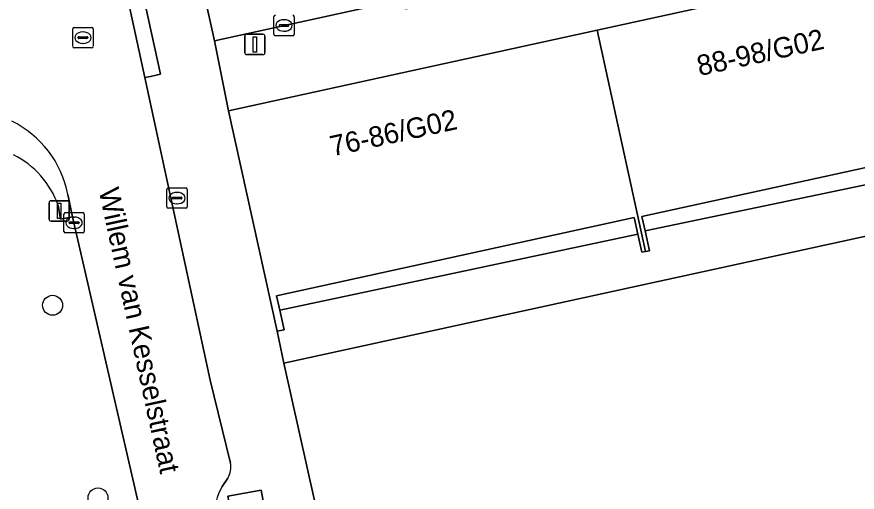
# Model space of a CAD drawing. Extents: x 160030 to 160839, y 385325 to 386450.
# Drawn here: x 160669.44 to 160710.58, y 385707.05 to 385730.36 of the extents above; entities that cross this region are included whole.
import ezdxf

# ---------------------------------------------------------------- set-up
doc = ezdxf.new("R2010")
doc.units = 0
for name, color, linetype in [('IMGEO_Boom', 7, 'Continuous'), ('IMGEO_Groenvoorziening', 7, 'Continuous'), ('IMGEO_Kolk', 7, 'Continuous'), ('IMGEO_Lichtmast', 7, 'Continuous'), ('IMGEO_Openbare_ruimte_label', 7, 'Continuous'), ('IMGEO_Pand', 7, 'Continuous'), ('IMGEO_Pand_nummerreeks', 7, 'Continuous'), ('IMGEO_Rijbaan_lokaal_open', 7, 'Continuous'), ('IMGEO_Rioolput', 7, 'Continuous'), ('IMGEO_Voetpad_gesloten', 7, 'Continuous'), ('IMGEO_Voetpad_open', 7, 'Continuous')]:
    doc.layers.add(name, color=color, linetype=linetype)

msp = doc.modelspace()

# ---------------------------------------------------------------- linework, layer by layer
at = {"layer": 'IMGEO_Boom'}
for centre in [(160671.189, 385716.215), (160673.412, 385706.775)]:
    msp.add_circle(centre, 0.489, dxfattribs=at)
at = {"layer": 'IMGEO_Groenvoorziening'}
for points in [[(160692.533, 385701.29), (160739.614, 385711.868), (160740.697, 385706.808), (160741.718, 385702.039), (160741.772, 385701.797), (160746.478, 385702.821), (160741.383, 385726.239), (160736.6, 385725.195), (160682.511, 385713.385), (160686.606, 385695.006), (160692.066, 385696.105)], [(160675.452, 385706.265), (160672.767, 385717.917), (160672.236, 385720.257), (160672.168, 385720.553), (160671.575, 385720.435), (160671.465, 385721.107)]]:
    msp.add_lwpolyline(points, dxfattribs=at)
msp.add_arc((160667.288, 385719.636), 4.429, 19.4046, 63.3833, dxfattribs=at)
at = {"layer": 'IMGEO_Kolk'}
for p, q in [((160682.02, 385729.504), (160682.02, 385730.356)), ((160683.021, 385730.356), (160683.021, 385729.504)), ((160682.279, 385729.924), (160682.279, 385729.936)), ((160682.322, 385729.973), (160682.72, 385729.973)), ((160682.508, 385730.21), (160682.533, 385730.21)), ((160682.763, 385729.936), (160682.763, 385729.924)), ((160682.717, 385729.887), (160682.319, 385729.887)), ((160682.531, 385729.65), (160682.506, 385729.65)), ((160682.947, 385729.43), (160682.095, 385729.43)), ((160676.781, 385721.042), (160676.781, 385721.894)), ((160676.856, 385721.968), (160677.708, 385721.968)), ((160677.269, 385721.748), (160677.294, 385721.748)), ((160677.782, 385721.894), (160677.782, 385721.042)), ((160677.04, 385721.462), (160677.04, 385721.474)), ((160677.478, 385721.425), (160677.08, 385721.425)), ((160677.083, 385721.511), (160677.481, 385721.511)), ((160677.524, 385721.474), (160677.524, 385721.462)), ((160677.708, 385720.968), (160676.856, 385720.968)), ((160677.292, 385721.188), (160677.267, 385721.188)), ((160671.741, 385719.834), (160671.741, 385720.686)), ((160671.816, 385720.76), (160672.668, 385720.76)), ((160672.229, 385720.54), (160672.254, 385720.54)), ((160672.742, 385720.686), (160672.742, 385719.834)), ((160672, 385720.254), (160672, 385720.266)), ((160672.438, 385720.217), (160672.04, 385720.217)), ((160672.043, 385720.303), (160672.441, 385720.303)), ((160672.484, 385720.266), (160672.484, 385720.254)), ((160672.668, 385719.76), (160671.816, 385719.76)), ((160672.252, 385719.98), (160672.227, 385719.98))]:
    msp.add_line(p, q, dxfattribs=at)
for points in [[(160682.02, 385729.504), (160682.02, 385730.356)], [(160683.021, 385730.356), (160683.021, 385729.504)], [(160682.947, 385729.43), (160682.095, 385729.43)], [(160676.781, 385721.042), (160676.781, 385721.894)], [(160676.856, 385721.968), (160677.708, 385721.968)], [(160677.782, 385721.894), (160677.782, 385721.042)], [(160677.708, 385720.968), (160676.856, 385720.968)], [(160671.741, 385719.834), (160671.741, 385720.686)], [(160671.816, 385720.76), (160672.668, 385720.76)], [(160672.742, 385720.686), (160672.742, 385719.834)], [(160672.668, 385719.76), (160671.816, 385719.76)]]:
    msp.add_lwpolyline(points, dxfattribs=at)
for centre, radius, start, end in [((160682.097, 385730.354), 0.0765, 91.552, 178.448), ((160682.097, 385730.354), 0.0765, 91.552, 178.448), ((160682.945, 385730.354), 0.0765, 1.552, 88.448), ((160682.945, 385730.354), 0.0765, 1.552, 88.448), ((160682.319, 385729.933), 0.0403, 85.8775, 175.7526), ((160682.316, 385729.923), 0.0366, 178.938, 274.7102), ((160682.72, 385729.93), 0.043, 264.8664, 352.4533), ((160682.724, 385729.935), 0.0386, 1.7309, 96.639), ((160682.097, 385729.506), 0.0765, 181.552, 268.448), ((160682.097, 385729.506), 0.0765, 181.552, 268.448), ((160682.945, 385729.506), 0.0765, 271.552, 358.448), ((160682.945, 385729.506), 0.0765, 271.552, 358.448), ((160676.858, 385721.892), 0.0765, 91.552, 178.448), ((160676.858, 385721.892), 0.0765, 91.552, 178.448), ((160677.706, 385721.892), 0.0765, 1.552, 88.448), ((160677.706, 385721.892), 0.0765, 1.552, 88.448), ((160677.08, 385721.471), 0.0403, 85.8775, 175.7526), ((160677.077, 385721.461), 0.0366, 178.938, 274.7102), ((160677.481, 385721.468), 0.043, 264.8664, 352.4533), ((160677.485, 385721.473), 0.0386, 1.7309, 96.639), ((160676.858, 385721.044), 0.0765, 181.552, 268.448), ((160676.858, 385721.044), 0.0765, 181.552, 268.448), ((160677.706, 385721.044), 0.0765, 271.552, 358.448), ((160677.706, 385721.044), 0.0765, 271.552, 358.448), ((160671.818, 385720.684), 0.0765, 91.552, 178.448), ((160671.818, 385720.684), 0.0765, 91.552, 178.448), ((160672.666, 385720.684), 0.0765, 1.552, 88.448), ((160672.666, 385720.684), 0.0765, 1.552, 88.448), ((160672.04, 385720.263), 0.0403, 85.8775, 175.7526), ((160672.037, 385720.253), 0.0366, 178.938, 274.7102), ((160672.441, 385720.26), 0.043, 264.8664, 352.4533), ((160672.445, 385720.265), 0.0386, 1.7309, 96.639), ((160671.818, 385719.836), 0.0765, 181.552, 268.448), ((160671.818, 385719.836), 0.0765, 181.552, 268.448), ((160672.666, 385719.836), 0.0765, 271.552, 358.448), ((160672.666, 385719.836), 0.0765, 271.552, 358.448)]:
    msp.add_arc(centre, radius, start, end, dxfattribs=at)
for centre, major_axis, ratio, start_param, end_param in [((160682.507, 385729.93), (-0.387, 0.002), 0.722429, 4.712389, 7.853982), ((160682.532, 385729.93), (-0.39, 0.002), 0.717154, 1.570796, 4.712389), ((160677.268, 385721.468), (-0.387, 0.002), 0.722429, 4.712389, 7.853982), ((160677.293, 385721.468), (-0.39, 0.002), 0.717154, 1.570796, 4.712389), ((160672.228, 385720.26), (-0.387, 0.002), 0.722429, 4.712389, 7.853982), ((160672.253, 385720.26), (-0.39, 0.002), 0.717154, 1.570796, 4.712389)]:
    msp.add_ellipse(centre, major_axis=major_axis, ratio=ratio, start_param=start_param, end_param=end_param, dxfattribs=at)
at = {"layer": 'IMGEO_Lichtmast'}
for p, q in [((160680.597, 385728.602), (160680.597, 385729.402)), ((160680.597, 385729.402), (160680.597, 385728.602)), ((160680.697, 385729.502), (160681.487, 385729.502)), ((160681.487, 385729.502), (160680.697, 385729.502)), ((160681.587, 385729.402), (160681.587, 385728.602)), ((160681.587, 385728.602), (160681.587, 385729.402)), ((160681.487, 385728.502), (160680.697, 385728.502)), ((160680.697, 385728.502), (160681.487, 385728.502)), ((160671.115, 385721.339), (160671.905, 385721.339)), ((160671.905, 385721.339), (160671.115, 385721.339)), ((160671.015, 385720.439), (160671.015, 385721.239)), ((160671.015, 385721.239), (160671.015, 385720.439)), ((160672.005, 385721.239), (160672.005, 385720.439)), ((160672.005, 385720.439), (160672.005, 385721.239)), ((160671.905, 385720.339), (160671.115, 385720.339)), ((160671.115, 385720.339), (160671.905, 385720.339))]:
    msp.add_line(p, q, dxfattribs=at)
for points in [[(160681.017, 385729.377), (160681.167, 385729.377), (160681.167, 385728.627), (160681.017, 385728.627), (160681.017, 385729.377)], [(160671.435, 385721.214), (160671.585, 385721.214), (160671.585, 385720.464), (160671.435, 385720.464), (160671.435, 385721.214)]]:
    msp.add_lwpolyline(points, dxfattribs=at)
for centre, start, end in [((160680.697, 385729.402), 90, 180), ((160680.697, 385729.402), 90, 180), ((160681.487, 385729.402), 0, 90), ((160681.487, 385729.402), 360, 90), ((160680.697, 385728.602), 180, 270), ((160680.697, 385728.602), 180, 270), ((160681.487, 385728.602), 270, 0), ((160681.487, 385728.602), 270, 0), ((160671.115, 385721.239), 90, 180), ((160671.115, 385721.239), 90, 180), ((160671.905, 385721.239), 0, 90), ((160671.905, 385721.239), 360, 90), ((160671.115, 385720.439), 180, 270), ((160671.115, 385720.439), 180, 270), ((160671.905, 385720.439), 270, 0), ((160671.905, 385720.439), 270, 0)]:
    msp.add_arc(centre, 0.1, start, end, dxfattribs=at)
at = {"layer": 'IMGEO_Pand'}
for points in [[(160697.845, 385729.707), (160700.225, 385718.852), (160700.408, 385718.892), (160700.194, 385719.866), (160700.042, 385720.561), (160717.589, 385724.408), (160717.78, 385723.538), (160717.943, 385722.793), (160718.103, 385722.828), (160715.735, 385733.629)], [(160682.177, 385714.942), (160682.523, 385715.018), (160682.311, 385715.982), (160682.159, 385716.676), (160699.668, 385720.514), (160699.847, 385719.699), (160700.041, 385718.812), (160700.225, 385718.852), (160697.845, 385729.707), (160679.807, 385725.753)]]:
    msp.add_lwpolyline(points, close=True, dxfattribs=at)
at = {"layer": 'IMGEO_Rijbaan_lokaal_open'}
msp.add_lwpolyline([(160723.574, 385738.95), (160733.2, 385741.066), (160731.652, 385745.804), (160686.598, 385736.065), (160678.026, 385734.12), (160679.113, 385729.182), (160688.373, 385731.216), (160697.595, 385733.243), (160706.015, 385735.093), (160715.473, 385737.171)], close=True, dxfattribs=at)
for points in [[(160679.899, 385708.484), (160678.905, 385712.543), (160675.702, 385727.376), (160674.251, 385734.098), (160672.533, 385742.056)], [(160671.935, 385721.649), (160672.168, 385720.553), (160672.236, 385720.257), (160672.767, 385717.917), (160675.452, 385706.265), (160677.399, 385697.427), (160680.547, 385682.813), (160681.741, 385677.189), (160683.353, 385669.597), (160684.532, 385663.797), (160684.992, 385661.627), (160685.179, 385660.777), (160689.129, 385661.631), (160689.683, 385662.255)], [(160679.496, 385707.335), (160679.772, 385707.748)]]:
    msp.add_lwpolyline(points, dxfattribs=at)
for centre, radius, start, end in [((160666.947, 385720.682), 5.081, 10.9731, 63.8507), ((160678.867, 385708.283), 1.051, 329.4042, 11.0153), ((160681.177, 385706.219), 2.018, 146.4051, 235.8507)]:
    msp.add_arc(centre, radius, start, end, dxfattribs=at)
at = {"layer": 'IMGEO_Rioolput'}
for p, q in [((160672.174, 385728.908), (160672.174, 385729.76)), ((160672.249, 385729.834), (160673.101, 385729.834)), ((160672.662, 385729.614), (160672.687, 385729.614)), ((160673.175, 385729.76), (160673.175, 385728.908)), ((160672.433, 385729.328), (160672.433, 385729.34)), ((160672.871, 385729.291), (160672.473, 385729.291)), ((160672.476, 385729.377), (160672.874, 385729.377)), ((160672.917, 385729.34), (160672.917, 385729.328)), ((160673.101, 385728.834), (160672.249, 385728.834)), ((160672.685, 385729.054), (160672.66, 385729.054))]:
    msp.add_line(p, q, dxfattribs=at)
for points in [[(160672.174, 385728.908), (160672.174, 385729.76)], [(160672.249, 385729.834), (160673.101, 385729.834)], [(160673.175, 385729.76), (160673.175, 385728.908)], [(160673.101, 385728.834), (160672.249, 385728.834)]]:
    msp.add_lwpolyline(points, dxfattribs=at)
for centre, radius, start, end in [((160672.251, 385729.758), 0.0765, 91.552, 178.448), ((160672.251, 385729.758), 0.0765, 91.552, 178.448), ((160673.099, 385729.758), 0.0765, 1.552, 88.448), ((160673.099, 385729.758), 0.0765, 1.552, 88.448), ((160672.473, 385729.337), 0.0403, 85.8775, 175.7526), ((160672.47, 385729.327), 0.0366, 178.938, 274.7102), ((160672.874, 385729.334), 0.043, 264.8664, 352.4533), ((160672.878, 385729.339), 0.0386, 1.7309, 96.639), ((160672.251, 385728.91), 0.0765, 181.552, 268.448), ((160672.251, 385728.91), 0.0765, 181.552, 268.448), ((160673.099, 385728.91), 0.0765, 271.552, 358.448), ((160673.099, 385728.91), 0.0765, 271.552, 358.448)]:
    msp.add_arc(centre, radius, start, end, dxfattribs=at)
for centre, major_axis, ratio, start_param, end_param in [((160672.661, 385729.334), (-0.387, 0.002), 0.722429, 4.712389, 7.853982), ((160672.686, 385729.334), (-0.39, 0.002), 0.717154, 1.570796, 4.712389)]:
    msp.add_ellipse(centre, major_axis=major_axis, ratio=ratio, start_param=start_param, end_param=end_param, dxfattribs=at)
at = {"layer": 'IMGEO_Voetpad_gesloten'}
msp.add_lwpolyline([(160681.393, 385707.16), (160679.776, 385706.857), (160680.089, 385705.186), (160681.706, 385705.489)], close=True, dxfattribs=at)
at = {"layer": 'IMGEO_Voetpad_open'}
for points in [[(160682.511, 385713.385), (160682.177, 385714.942), (160679.807, 385725.753), (160679.113, 385729.182), (160678.026, 385734.12), (160674.586, 385750), (160674.065, 385752.406), (160673.77, 385753.939), (160671.404, 385764.737), (160670.708, 385768.212), (160669.602, 385773.141), (160665.65, 385791.386), (160665.19, 385793.459), (160662.817, 385804.033), (160661.934, 385807.453), (160660.893, 385812.227), (160666.128, 385813.384)], [(160664.44, 385779.608), (160665.832, 385773.077), (160665.994, 385773.111), (160666.52, 385773.222), (160667.983, 385766.456), (160667.494, 385766.353), (160667.272, 385766.306), (160671.093, 385748.229), (160672.533, 385742.056), (160674.251, 385734.098), (160674.522, 385734.157), (160675.011, 385734.261), (160676.472, 385727.541), (160675.983, 385727.437), (160675.702, 385727.376), (160678.905, 385712.543), (160679.899, 385708.484)], [(160671.465, 385721.107), (160671.575, 385720.435), (160672.168, 385720.553), (160671.935, 385721.649)], [(160695.339, 385654.015), (160691.006, 385674.252), (160690.679, 385675.907), (160688.301, 385686.654), (160687.749, 385690.139), (160686.606, 385695.006), (160682.511, 385713.385)], [(160679.772, 385707.748), (160679.496, 385707.335)]]:
    msp.add_lwpolyline(points, dxfattribs=at)
for points in [[(160734.024, 385737.623), (160738.688, 385738.629), (160737.979, 385741.913), (160733.243, 385740.892), (160733.32, 385740.581), (160723.683, 385738.463), (160723.574, 385738.95), (160715.473, 385737.171), (160715.582, 385736.684), (160706.124, 385734.606), (160706.015, 385735.093), (160697.595, 385733.243), (160697.705, 385732.756), (160688.483, 385730.729), (160688.373, 385731.216), (160679.113, 385729.182), (160679.807, 385725.753), (160697.845, 385729.707), (160715.735, 385733.629)], [(160675.011, 385734.261), (160674.522, 385734.157), (160674.251, 385734.098), (160675.702, 385727.376), (160675.983, 385727.437), (160676.472, 385727.541)], [(160736.6, 385725.195), (160741.383, 385726.239), (160740.965, 385728.164), (160736.32, 385727.15), (160736.397, 385726.801), (160736.044, 385726.724), (160735.862, 385727.554), (160718.089, 385723.65), (160718.262, 385722.863), (160718.103, 385722.828), (160717.943, 385722.793), (160717.78, 385723.538), (160700.194, 385719.866), (160700.408, 385718.892), (160700.225, 385718.852), (160700.041, 385718.812), (160699.847, 385719.699), (160682.311, 385715.982), (160682.523, 385715.018), (160682.177, 385714.942), (160682.511, 385713.385)], [(160717.78, 385723.538), (160717.589, 385724.408), (160700.042, 385720.561), (160700.194, 385719.866)], [(160699.847, 385719.699), (160699.668, 385720.514), (160682.159, 385716.676), (160682.311, 385715.982)], [(160681.393, 385707.16), (160681.706, 385705.489), (160680.089, 385705.186), (160679.776, 385706.857)]]:
    msp.add_lwpolyline(points, close=True, dxfattribs=at)
for centre, radius, start, end in [((160666.947, 385720.682), 5.081, 10.9731, 63.8507), ((160667.288, 385719.636), 4.429, 19.4046, 63.3833), ((160678.867, 385708.283), 1.051, 329.4042, 11.0153), ((160681.177, 385706.219), 2.018, 146.4051, 235.8507)]:
    msp.add_arc(centre, radius, start, end, dxfattribs=at)

# ---------------------------------------------------------------- texts
at = {"layer": 'IMGEO_Openbare_ruimte_label'}
msp.add_text('Willem van Kesselstraat', height=1, rotation=282.2429, dxfattribs=at).set_placement((160673.44, 385721.853))
at = {"layer": 'IMGEO_Pand_nummerreeks'}
for s, p in [('88-98/G02', (160702.859, 385727.449)), ('76-86/G02', (160684.893, 385723.51))]:
    msp.add_text(s, height=1, rotation=12.365, dxfattribs=at).set_placement(p)

doc.saveas('drawing.dxf')
